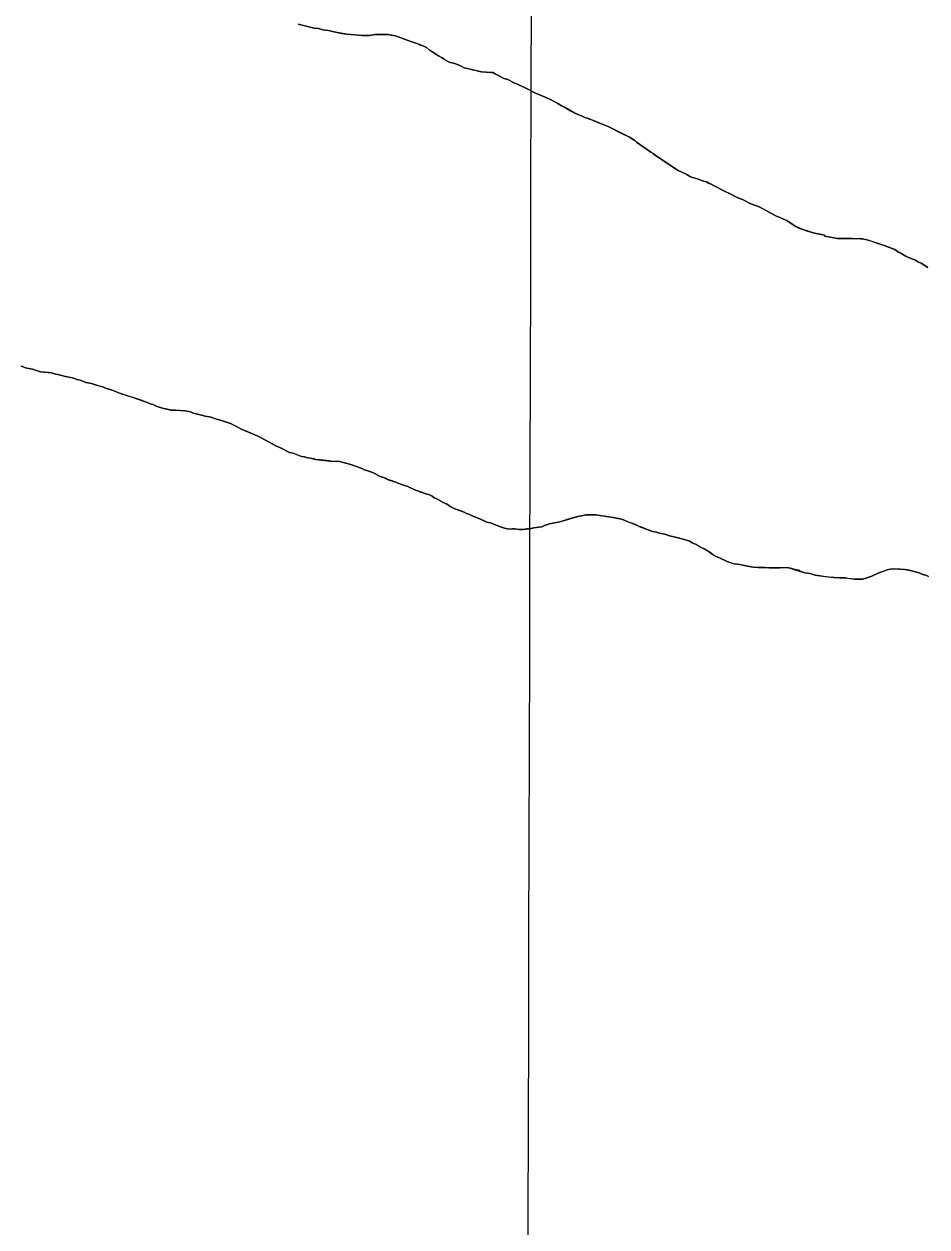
# Model space of a CAD drawing. Extents: x 3172297 to 3210190, y 958463 to 983887.
# Drawn here: x 3181503 to 3181959, y 965134 to 965740 of the extents above; entities that cross this region are included whole.
import ezdxf

# ---------------------------------------------------------------- set-up
doc = ezdxf.new("R2010")
doc.units = 0
for name, color, linetype in [('V-GRID-MAJR', 7, 'Continuous'), ('V-SITE-VEGE', 7, 'Continuous'), ('V-TOPO-SHOR', 7, 'Continuous')]:
    doc.layers.add(name, color=color, linetype=linetype)

msp = doc.modelspace()

# ---------------------------------------------------------------- linework, layer by layer
at = {"layer": 'V-GRID-MAJR'}
msp.add_spline([(3181754.27, 963906.58), (3181771.02, 969968.01), (3181787.78, 976031.37), (3181804.53, 982094.79), (3181804.54, 982096.69)], degree=3, dxfattribs=at)
at = {"layer": 'V-SITE-VEGE'}
for p, q in [((3181642.92, 965739.83), (3181641.67, 965740.24)), ((3181645.01, 965739.42), (3181642.92, 965739.83)), ((3181649.6, 965738.19), (3181645.01, 965739.42)), ((3181651.89, 965737.98), (3181649.6, 965738.19)), ((3181653.98, 965737.37), (3181651.89, 965737.98)), ((3181656.89, 965736.96), (3181653.98, 965737.37)), ((3181658.98, 965736.55), (3181656.89, 965736.96)), ((3181661.27, 965735.93), (3181658.98, 965736.55)), ((3181666.07, 965735.11), (3181661.27, 965735.93)), ((3181673.78, 965734.51), (3181666.07, 965735.11)), ((3181677.53, 965734.52), (3181673.78, 965734.51)), ((3181680.24, 965734.95), (3181677.53, 965734.52)), ((3181686.91, 965734.97), (3181680.24, 965734.95)), ((3181690.66, 965734.36), (3181686.91, 965734.97)), ((3181695.25, 965732.71), (3181690.66, 965734.36)), ((3181698.38, 965731.46), (3181695.25, 965732.71)), ((3181700.88, 965730.64), (3181698.38, 965731.46)), ((3181704.02, 965729.4), (3181700.88, 965730.64)), ((3181706.31, 965728.37), (3181704.02, 965729.4)), ((3181707.77, 965727.12), (3181706.31, 965728.37)), ((3181712.37, 965724.22), (3181707.77, 965727.12)), ((3181714.25, 965723.18), (3181712.37, 965724.22)), ((3181715.29, 965722.35), (3181714.25, 965723.18)), ((3181717.79, 965721.11), (3181715.29, 965722.35)), ((3181720.5, 965720.28), (3181717.79, 965721.11)), ((3181723.43, 965719.25), (3181720.5, 965720.28)), ((3181725.31, 965718.21), (3181723.43, 965719.25)), ((3181734.06, 965716.16), (3181725.31, 965718.21)), ((3181738.65, 965715.76), (3181734.06, 965716.16)), ((3181739.69, 965715.76), (3181738.65, 965715.76)), ((3181741.15, 965714.93), (3181739.69, 965715.76)), ((3181742.2, 965714.52), (3181741.15, 965714.93)), ((3181745.33, 965712.86), (3181742.2, 965714.52)), ((3181747.21, 965712.24), (3181745.33, 965712.86)), ((3181750.34, 965710.58), (3181747.21, 965712.24)), ((3181752.42, 965709.76), (3181750.34, 965710.58)), ((3181757.43, 965707.48), (3181752.42, 965709.76)), ((3181761.19, 965705.41), (3181757.43, 965707.48)), ((3181764.95, 965703.96), (3181761.19, 965705.41)), ((3181768.49, 965702.31), (3181764.95, 965703.96)), ((3181772.46, 965700.23), (3181768.49, 965702.31)), ((3181774.34, 965698.99), (3181772.46, 965700.23)), ((3181775.8, 965698.37), (3181774.34, 965698.99)), ((3181781.02, 965695.26), (3181775.8, 965698.37)), ((3181784.77, 965693.81), (3181781.02, 965695.26)), ((3181786.44, 965692.99), (3181784.77, 965693.81)), ((3181787.48, 965692.78), (3181786.44, 965692.99)), ((3181798.13, 965688.44), (3181787.48, 965692.78)), ((3181807.52, 965683.67), (3181798.13, 965688.44)), ((3181808.56, 965683.26), (3181807.52, 965683.67)), ((3181811.28, 965681.6), (3181808.56, 965683.26)), ((3181812.11, 965680.77), (3181811.28, 965681.6)), ((3181816.08, 965678.08), (3181812.11, 965680.77)), ((3181819.42, 965675.59), (3181816.08, 965678.08)), ((3181820.47, 965674.96), (3181819.42, 965675.59)), ((3181821.51, 965674.14), (3181820.47, 965674.96)), ((3181825.69, 965671.23), (3181821.51, 965674.14)), ((3181827.15, 965670.4), (3181825.69, 965671.23)), ((3181828.2, 965669.57), (3181827.15, 965670.4)), ((3181829.66, 965668.74), (3181828.2, 965669.57)), ((3181832.79, 965666.67), (3181829.66, 965668.74)), ((3181837.59, 965664.39), (3181832.79, 965666.67)), ((3181838.84, 965663.56), (3181837.59, 965664.39)), ((3181839.89, 965663.15), (3181838.84, 965663.56)), ((3181843.22, 965662.12), (3181839.89, 965663.15)), ((3181845.94, 965661.08), (3181843.22, 965662.12)), ((3181847.4, 965660.67), (3181845.94, 965661.08)), ((3181848.85, 965659.84), (3181847.4, 965660.67)), ((3181849.48, 965659.64), (3181848.85, 965659.84)), ((3181851.57, 965658.6), (3181849.48, 965659.64)), ((3181856.16, 965656.11), (3181851.57, 965658.6)), ((3181859.71, 965654.46), (3181856.16, 965656.11)), ((3181863.26, 965652.59), (3181859.71, 965654.46)), ((3181865.55, 965651.77), (3181863.26, 965652.59)), ((3181869.73, 965649.7), (3181865.55, 965651.77)), ((3181873.9, 965648.04), (3181869.73, 965649.7)), ((3181878.07, 965645.97), (3181873.9, 965648.04)), ((3181883.09, 965643.28), (3181878.07, 965645.97)), ((3181884.13, 965642.87), (3181883.09, 965643.28)), ((3181886.21, 965641.83), (3181884.13, 965642.87)), ((3181887.88, 965641.21), (3181886.21, 965641.83)), ((3181892.06, 965638.31), (3181887.88, 965641.21)), ((3181896.44, 965636.45), (3181892.06, 965638.31)), ((3181901.87, 965634.8), (3181896.44, 965636.45)), ((3181904.58, 965634.39), (3181901.87, 965634.8)), ((3181906.87, 965633.77), (3181904.58, 965634.39)), ((3181907.08, 965633.35), (3181906.87, 965633.77)), ((3181910.83, 965632.74), (3181907.08, 965633.35)), ((3181913.34, 965632.12), (3181910.83, 965632.74)), ((3181920.84, 965632.15), (3181913.34, 965632.12)), ((3181926.05, 965631.96), (3181920.84, 965632.15)), ((3181928.97, 965631.34), (3181926.05, 965631.96)), ((3181937.52, 965628.45), (3181928.97, 965631.34)), ((3181942.32, 965626.59), (3181937.52, 965628.45)), ((3181944.2, 965625.34), (3181942.32, 965626.59)), ((3181945.45, 965624.72), (3181944.2, 965625.34)), ((3181947.54, 965623.48), (3181945.45, 965624.72)), ((3181949.21, 965622.65), (3181947.54, 965623.48)), ((3181952.76, 965621.2), (3181949.21, 965622.65)), ((3181954.01, 965620.38), (3181952.76, 965621.2)), ((3181955.68, 965619.76), (3181954.01, 965620.38)), ((3181959.02, 965617.47), (3181955.68, 965619.76)), ((3181501.98, 965567.88), (3181504.9, 965566.85)), ((3181504.9, 965566.85), (3181507.61, 965566.23)), ((3181507.61, 965566.23), (3181511.78, 965564.99)), ((3181511.78, 965564.99), (3181517.2, 965564.39)), ((3181517.2, 965564.39), (3181519.29, 965563.77)), ((3181519.29, 965563.77), (3181520.54, 965563.56)), ((3181520.54, 965563.56), (3181524.29, 965562.53)), ((3181524.29, 965562.53), (3181527.83, 965561.92)), ((3181527.83, 965561.92), (3181530.13, 965561.09)), ((3181530.13, 965561.09), (3181531.8, 965560.68)), ((3181531.8, 965560.68), (3181534.51, 965559.65)), ((3181534.51, 965559.65), (3181537.43, 965559.03)), ((3181537.43, 965559.03), (3181539.93, 965558.21)), ((3181539.93, 965558.21), (3181543.06, 965557.39)), ((3181543.06, 965557.39), (3181544.52, 965556.76)), ((3181544.52, 965556.76), (3181547.86, 965555.73)), ((3181547.86, 965555.73), (3181552.03, 965554.08)), ((3181552.03, 965554.08), (3181558.5, 965552.02)), ((3181558.5, 965552.02), (3181566.01, 965549.33)), ((3181566.01, 965549.33), (3181567.47, 965548.71)), ((3181567.47, 965548.71), (3181568.51, 965548.5)), ((3181568.51, 965548.5), (3181569.97, 965547.68)), ((3181569.97, 965547.68), (3181573.73, 965546.44)), ((3181573.73, 965546.44), (3181576.23, 965546.03)), ((3181576.23, 965546.03), (3181577.27, 965545.61)), ((3181577.27, 965545.61), (3181579.77, 965545.62)), ((3181579.77, 965545.62), (3181584.57, 965545.22)), ((3181584.57, 965545.22), (3181587.28, 965544.82)), ((3181587.28, 965544.82), (3181588.74, 965544.19)), ((3181588.74, 965544.19), (3181590.83, 965543.58)), ((3181590.83, 965543.58), (3181592.91, 965543.16)), ((3181592.91, 965543.16), (3181594.79, 965542.55)), ((3181594.79, 965542.55), (3181597.71, 965542.14)), ((3181597.71, 965542.14), (3181598.96, 965541.52)), ((3181598.96, 965541.52), (3181603.97, 965540.07)), ((3181603.97, 965540.07), (3181607.51, 965538.83)), ((3181607.51, 965538.83), (3181610.23, 965537.59)), ((3181610.23, 965537.59), (3181613.36, 965535.94)), ((3181613.36, 965535.94), (3181620.87, 965532.62)), ((3181620.87, 965532.62), (3181622.12, 965532.21)), ((3181622.12, 965532.21), (3181623.37, 965531.59)), ((3181623.37, 965531.59), (3181630.26, 965527.65)), ((3181630.26, 965527.65), (3181632.77, 965526.62)), ((3181632.77, 965526.62), (3181637.15, 965524.34)), ((3181637.15, 965524.34), (3181639.03, 965523.93)), ((3181639.03, 965523.93), (3181643.4, 965522.28)), ((3181643.4, 965522.28), (3181644.87, 965522.07)), ((3181644.87, 965522.07), (3181646.33, 965521.66)), ((3181646.33, 965521.66), (3181647.79, 965521.46)), ((3181647.79, 965521.46), (3181650.5, 965520.84)), ((3181650.5, 965520.84), (3181659.25, 965519.83)), ((3181659.25, 965519.83), (3181661.96, 965519.84)), ((3181661.96, 965519.84), (3181668.22, 965518.19)), ((3181668.22, 965518.19), (3181673.43, 965516.33)), ((3181673.43, 965516.33), (3181675.1, 965515.5)), ((3181675.1, 965515.5), (3181677.19, 965514.88)), ((3181677.19, 965514.88), (3181679.9, 965513.85)), ((3181679.9, 965513.85), (3181682.62, 965512.4)), ((3181682.62, 965512.4), (3181685.54, 965511.37)), ((3181685.54, 965511.37), (3181686.58, 965510.74)), ((3181686.58, 965510.74), (3181690.33, 965509.51)), ((3181690.33, 965509.51), (3181694.72, 965507.85)), ((3181694.72, 965507.85), (3181696.8, 965507.23)), ((3181696.8, 965507.23), (3181700.77, 965505.37)), ((3181700.77, 965505.37), (3181706.4, 965503.31)), ((3181706.4, 965503.31), (3181707.44, 965503.1)), ((3181707.44, 965503.1), (3181709.11, 965502.27)), ((3181709.11, 965502.27), (3181710.16, 965501.44)), ((3181710.16, 965501.44), (3181711.2, 965501.03)), ((3181711.2, 965501.03), (3181714.96, 965498.96)), ((3181714.96, 965498.96), (3181716.42, 965498.34)), ((3181716.42, 965498.34), (3181718.51, 965496.88)), ((3181718.51, 965496.88), (3181720.6, 965495.85)), ((3181720.6, 965495.85), (3181725.19, 965494.2)), ((3181725.19, 965494.2), (3181726.44, 965493.58)), ((3181726.44, 965493.58), (3181727.69, 965493.16)), ((3181727.69, 965493.16), (3181729.36, 965492.34)), ((3181729.36, 965492.34), (3181733.12, 965490.89)), ((3181733.12, 965490.89), (3181736.66, 965489.23)), ((3181773.55, 965489.35), (3181782.5, 965492.09)), ((3181782.5, 965492.09), (3181785.21, 965492.51)), ((3181785.21, 965492.51), (3181786.67, 965492.93)), ((3181786.67, 965492.93), (3181791.66, 965492.95)), ((3181791.66, 965492.95), (3181800.42, 965491.52)), ((3181800.42, 965491.52), (3181802.09, 965491.11)), ((3181802.09, 965491.11), (3181804.59, 965490.7)), ((3181804.59, 965490.7), (3181812.31, 965487.6)), ((3181736.66, 965489.23), (3181738.33, 965488.82)), ((3181738.33, 965488.82), (3181740.21, 965488.2)), ((3181740.21, 965488.2), (3181743.13, 965486.96)), ((3181743.13, 965486.96), (3181744.59, 965486.55)), ((3181744.59, 965486.55), (3181745.63, 965486.14)), ((3181745.63, 965486.14), (3181748.14, 965485.72)), ((3181748.14, 965485.72), (3181750.64, 965485.73)), ((3181750.64, 965485.73), (3181752.93, 965485.53)), ((3181752.93, 965485.53), (3181755.01, 965485.54)), ((3181755.01, 965485.54), (3181758.97, 965485.97)), ((3181758.97, 965485.97), (3181760.43, 965486.39)), ((3181760.43, 965486.39), (3181764.39, 965486.82)), ((3181764.39, 965486.82), (3181765.84, 965487.45)), ((3181765.84, 965487.45), (3181768.34, 965488.29)), ((3181768.34, 965488.29), (3181770.84, 965488.92)), ((3181770.84, 965488.92), (3181771.88, 965488.93)), ((3181771.88, 965488.93), (3181773.55, 965489.35)), ((3181812.31, 965487.6), (3181813.56, 965486.98)), ((3181813.56, 965486.98), (3181820.24, 965484.5)), ((3181820.24, 965484.5), (3181822.33, 965484.09)), ((3181822.33, 965484.09), (3181823.58, 965483.68)), ((3181823.58, 965483.68), (3181826.5, 965483.06)), ((3181826.5, 965483.06), (3181828.79, 965482.23)), ((3181828.79, 965482.23), (3181830.25, 965482.03)), ((3181830.25, 965482.03), (3181835.68, 965480.59)), ((3181835.68, 965480.59), (3181839.01, 965479.56)), ((3181839.01, 965479.56), (3181840.26, 965478.72)), ((3181840.26, 965478.72), (3181842.14, 965477.9)), ((3181842.14, 965477.9), (3181848.82, 965474.17)), ((3181848.82, 965474.17), (3181850.7, 965472.72)), ((3181850.7, 965472.72), (3181851.95, 965472.1)), ((3181851.95, 965472.1), (3181854.04, 965471.27)), ((3181854.04, 965471.27), (3181857.8, 965469.41)), ((3181857.8, 965469.41), (3181861.34, 965468.17)), ((3181861.34, 965468.17), (3181864.27, 965467.76)), ((3181864.27, 965467.76), (3181868.02, 965466.94)), ((3181868.02, 965466.94), (3181870.94, 965466.53)), ((3181870.94, 965466.53), (3181873.44, 965466.33)), ((3181873.44, 965466.33), (3181876.98, 965466.34)), ((3181876.98, 965466.34), (3181879.06, 965466.14)), ((3181879.06, 965466.14), (3181884.48, 965466.16)), ((3181884.48, 965466.16), (3181887.61, 965466.37)), ((3181887.61, 965466.37), (3181888.86, 965466.17)), ((3181888.86, 965466.17), (3181896.99, 965463.7)), ((3181938.46, 965465.08), (3181939.92, 965465.5)), ((3181939.92, 965465.5), (3181941.58, 965465.71)), ((3181941.58, 965465.71), (3181947.42, 965465.32)), ((3181896.99, 965463.7), (3181899.49, 965463.28)), ((3181899.49, 965463.28), (3181901.16, 965462.87)), ((3181901.16, 965462.87), (3181902.21, 965462.46)), ((3181902.21, 965462.46), (3181904.5, 965462.05)), ((3181904.5, 965462.05), (3181911.8, 965461.24)), ((3181911.8, 965461.24), (3181914.51, 965461.04)), ((3181914.51, 965461.04), (3181917.43, 965461.05)), ((3181917.43, 965461.05), (3181922.01, 965460.44)), ((3181922.01, 965460.44), (3181926.18, 965460.46)), ((3181926.18, 965460.46), (3181930.76, 965461.93)), ((3181930.76, 965461.93), (3181934.3, 965463.6)), ((3181934.3, 965463.6), (3181938.46, 965465.08)), ((3181947.42, 965465.32), (3181950.96, 965464.7)), ((3181950.96, 965464.7), (3181952.63, 965464.08)), ((3181952.63, 965464.08), (3181953.88, 965463.88)), ((3181953.88, 965463.88), (3181957.01, 965462.64)), ((3181957.01, 965462.64), (3181958.06, 965462.43)), ((3181958.06, 965462.43), (3181959.31, 965461.81))]:
    msp.add_line(p, q, dxfattribs=at)
at = {"layer": 'V-TOPO-SHOR'}
for points in [[(3181641.67, 965740.24), (3181642.92, 965739.83), (3181645.01, 965739.42), (3181649.6, 965738.19), (3181651.89, 965737.98), (3181653.98, 965737.37), (3181655.43, 965737.16), (3181656.89, 965736.96), (3181658.98, 965736.55), (3181661.27, 965735.93), (3181663.57, 965735.52), (3181664.82, 965735.32), (3181666.07, 965735.11), (3181668.36, 965734.91), (3181673.78, 965734.51), (3181677.53, 965734.52), (3181680.24, 965734.95), (3181682.32, 965734.96), (3181686.91, 965734.97), (3181689.41, 965734.56), (3181690.66, 965734.36), (3181692.96, 965733.53), (3181695.25, 965732.71), (3181698.38, 965731.46), (3181700.88, 965730.64), (3181701.93, 965730.23), (3181702.97, 965729.81), (3181704.02, 965729.4), (3181706.31, 965728.37), (3181707.77, 965727.12), (3181708.81, 965726.5), (3181710.7, 965725.25), (3181712.37, 965724.22), (3181714.25, 965723.18), (3181715.29, 965722.35), (3181717.79, 965721.11), (3181719.04, 965720.69), (3181720.5, 965720.28), (3181723.43, 965719.25), (3181725.31, 965718.21), (3181727.81, 965717.6), (3181729.48, 965717.19), (3181731.35, 965716.77), (3181732.4, 965716.57), (3181734.06, 965716.16), (3181738.65, 965715.76), (3181739.69, 965715.76), (3181740.11, 965715.55), (3181741.15, 965714.93), (3181742.2, 965714.52), (3181745.33, 965712.86), (3181747.21, 965712.24), (3181749.29, 965711.21), (3181750.34, 965710.58), (3181752.42, 965709.76), (3181757.43, 965707.48), (3181758.06, 965707.07), (3181759.94, 965706.03), (3181761.19, 965705.41), (3181763.28, 965704.58), (3181764.95, 965703.96), (3181768.49, 965702.31), (3181771, 965701.06), (3181772.46, 965700.23), (3181774.34, 965698.99), (3181775.8, 965698.37), (3181778.93, 965696.5), (3181781.02, 965695.26), (3181784.77, 965693.81), (3181786.44, 965692.99), (3181787.48, 965692.78), (3181788.53, 965692.37), (3181789.57, 965691.96), (3181793.12, 965690.51), (3181796.67, 965689.06), (3181798.13, 965688.44), (3181800.21, 965687.4), (3181802.09, 965686.37), (3181805.02, 965684.92), (3181807.52, 965683.67), (3181808.56, 965683.26), (3181810.02, 965682.43)], [(3181810.02, 965682.43), (3181811.28, 965681.6), (3181812.11, 965680.77), (3181816.08, 965678.08), (3181817.54, 965677.04), (3181819.42, 965675.59), (3181820.47, 965674.96), (3181821.51, 965674.14), (3181824.23, 965672.27), (3181825.69, 965671.23), (3181827.15, 965670.4), (3181828.2, 965669.57), (3181829.66, 965668.74), (3181832.79, 965666.67), (3181837.59, 965664.39), (3181838.84, 965663.56), (3181839.89, 965663.15), (3181841.76, 965662.53), (3181843.22, 965662.12), (3181845.94, 965661.08), (3181847.4, 965660.67), (3181848.85, 965659.84), (3181849.48, 965659.64), (3181851.57, 965658.6), (3181856.16, 965656.11), (3181859.71, 965654.46), (3181861.59, 965653.42), (3181863.26, 965652.59), (3181865.55, 965651.77), (3181869.73, 965649.7), (3181873.9, 965648.04), (3181875.57, 965647.22), (3181876.82, 965646.59), (3181878.07, 965645.97), (3181879.54, 965645.15), (3181883.09, 965643.28), (3181884.13, 965642.87), (3181886.21, 965641.83), (3181887.88, 965641.21), (3181890.6, 965639.35), (3181892.06, 965638.31), (3181894.36, 965637.27), (3181896.44, 965636.45), (3181898.32, 965635.83), (3181901.87, 965634.8), (3181904.58, 965634.39), (3181906.87, 965633.77), (3181907.08, 965633.35), (3181908.12, 965633.15), (3181910.83, 965632.74), (3181913.34, 965632.12), (3181914.17, 965632.13), (3181916.46, 965632.14), (3181920.84, 965632.15), (3181925.01, 965631.95), (3181926.05, 965631.96), (3181928.97, 965631.34), (3181930.22, 965630.93), (3181933.77, 965629.69), (3181935.64, 965629.07), (3181937.52, 965628.45), (3181939.19, 965627.83), (3181940.23, 965627.42), (3181941.28, 965627), (3181942.32, 965626.59), (3181944.2, 965625.34), (3181945.45, 965624.72), (3181947.54, 965623.48), (3181949.21, 965622.65), (3181952.76, 965621.2), (3181954.01, 965620.38), (3181955.68, 965619.76), (3181957.14, 965618.72), (3181959.02, 965617.47)], [(3181643.41, 965522.28), (3181642.16, 965522.69), (3181641.11, 965523.1), (3181639.03, 965523.93), (3181637.15, 965524.34), (3181635.48, 965525.17), (3181634.02, 965526), (3181632.77, 965526.62), (3181630.26, 965527.65), (3181626.92, 965529.52), (3181623.37, 965531.59), (3181622.12, 965532.21), (3181620.87, 965532.62), (3181616.28, 965534.7), (3181613.36, 965535.94), (3181612.1, 965536.56), (3181610.23, 965537.59), (3181609.18, 965538.01), (3181607.51, 965538.83), (3181603.97, 965540.07), (3181601.25, 965540.9), (3181600.21, 965541.1), (3181598.96, 965541.52), (3181597.71, 965542.14), (3181594.79, 965542.55), (3181592.91, 965543.16), (3181590.83, 965543.58), (3181588.74, 965544.19), (3181587.28, 965544.81), (3181584.57, 965545.22), (3181579.77, 965545.62), (3181577.27, 965545.61), (3181576.23, 965546.03), (3181574.98, 965546.23), (3181573.73, 965546.44), (3181569.97, 965547.68), (3181568.51, 965548.5), (3181567.47, 965548.71), (3181566.01, 965549.33), (3181564.13, 965549.95), (3181562.04, 965550.78), (3181558.5, 965552.02), (3181557.04, 965552.43), (3181554.54, 965553.25), (3181552.03, 965554.08), (3181547.86, 965555.73), (3181544.52, 965556.76), (3181543.06, 965557.39), (3181541.39, 965557.79), (3181539.93, 965558.21), (3181537.43, 965559.03), (3181534.51, 965559.65), (3181531.8, 965560.68), (3181530.13, 965561.09), (3181527.83, 965561.92), (3181524.29, 965562.53), (3181520.54, 965563.56), (3181519.29, 965563.77), (3181517.2, 965564.39), (3181515.74, 965564.59), (3181511.78, 965564.99), (3181509.48, 965565.61), (3181507.61, 965566.23), (3181504.9, 965566.85), (3181501.98, 965567.88)], [(3181842.14, 965477.9), (3181840.26, 965478.72), (3181839.01, 965479.56), (3181835.68, 965480.59), (3181832.54, 965481.41), (3181830.25, 965482.03), (3181828.79, 965482.23), (3181826.5, 965483.06), (3181823.58, 965483.68), (3181822.33, 965484.09), (3181820.24, 965484.5), (3181817.53, 965485.53), (3181814.82, 965486.57), (3181813.56, 965486.98), (3181812.31, 965487.6), (3181810.22, 965488.42), (3181809.18, 965488.84), (3181808.14, 965489.25), (3181805.64, 965490.29), (3181804.59, 965490.7), (3181802.09, 965491.11), (3181800.42, 965491.52), (3181791.66, 965492.95), (3181788.75, 965492.94), (3181786.66, 965492.93), (3181785.21, 965492.51), (3181782.5, 965492.09), (3181777.5, 965490.61), (3181775.63, 965489.98), (3181773.55, 965489.35), (3181771.88, 965488.93), (3181770.84, 965488.92), (3181768.34, 965488.29), (3181765.84, 965487.45), (3181764.39, 965486.82), (3181762.93, 965486.61), (3181760.43, 965486.39), (3181758.97, 965485.97), (3181756.89, 965485.75), (3181755.01, 965485.54), (3181752.93, 965485.53), (3181750.64, 965485.73), (3181749.59, 965485.73), (3181748.14, 965485.72), (3181745.63, 965486.14), (3181744.59, 965486.55), (3181743.13, 965486.96), (3181740.21, 965488.2), (3181738.33, 965488.82), (3181736.66, 965489.23), (3181735.41, 965489.85), (3181733.12, 965490.89), (3181729.36, 965492.34), (3181727.69, 965493.16), (3181726.44, 965493.58), (3181725.19, 965494.2), (3181723.52, 965494.82), (3181720.6, 965495.85), (3181718.51, 965496.88), (3181716.42, 965498.34), (3181714.96, 965498.96), (3181713.92, 965499.58), (3181711.2, 965501.03), (3181710.16, 965501.44), (3181709.11, 965502.27), (3181707.44, 965503.1), (3181706.4, 965503.31), (3181704.73, 965503.93), (3181700.77, 965505.37), (3181698.89, 965506.2), (3181696.8, 965507.23), (3181694.72, 965507.85), (3181692.42, 965508.68), (3181690.33, 965509.51), (3181688.46, 965510.13), (3181686.58, 965510.74), (3181685.54, 965511.37), (3181682.62, 965512.4), (3181679.9, 965513.85), (3181678.23, 965514.47), (3181677.19, 965514.88), (3181675.1, 965515.5), (3181673.43, 965516.33), (3181670.51, 965517.36), (3181668.22, 965518.19), (3181666.76, 965518.6), (3181665.09, 965519.01), (3181663.63, 965519.43), (3181661.96, 965519.84), (3181660.92, 965519.83), (3181659.25, 965519.83), (3181657.17, 965520.03), (3181656.13, 965520.23), (3181654.25, 965520.44), (3181652.79, 965520.64), (3181650.5, 965520.84), (3181649.45, 965521.05), (3181647.79, 965521.46), (3181646.33, 965521.66), (3181644.87, 965522.07), (3181643.41, 965522.28)], [(3181959.31, 965461.81), (3181958.06, 965462.43), (3181957.01, 965462.64), (3181953.88, 965463.88), (3181952.63, 965464.08), (3181950.96, 965464.7), (3181949.5, 965464.9), (3181947.42, 965465.32), (3181944.92, 965465.52), (3181941.58, 965465.71), (3181939.92, 965465.5), (3181938.46, 965465.08), (3181936.79, 965464.45), (3181934.3, 965463.6), (3181930.76, 965461.93), (3181928.26, 965461.09), (3181926.18, 965460.46), (3181924.93, 965460.45), (3181922.01, 965460.44), (3181918.68, 965460.85), (3181917.43, 965461.05), (3181915.55, 965461.05), (3181914.51, 965461.04), (3181911.8, 965461.24), (3181909.5, 965461.44), (3181906.58, 965461.85), (3181904.5, 965462.05), (3181902.21, 965462.46), (3181901.16, 965462.87), (3181899.49, 965463.29), (3181896.99, 965463.7), (3181894.49, 965464.52), (3181894.49, 965464.73), (3181892.82, 965465.14), (3181888.86, 965466.17), (3181887.61, 965466.37), (3181884.48, 965466.16), (3181881.77, 965466.15), (3181879.06, 965466.14), (3181876.98, 965466.34), (3181875.1, 965466.33), (3181873.44, 965466.33), (3181870.94, 965466.53), (3181868.02, 965466.94), (3181864.27, 965467.76), (3181862.8, 965467.96), (3181861.34, 965468.17), (3181860.09, 965468.58), (3181857.8, 965469.41), (3181854.04, 965471.27), (3181851.95, 965472.1), (3181850.7, 965472.72), (3181849.87, 965473.34), (3181848.82, 965474.17), (3181845.9, 965475.83), (3181844.65, 965476.45), (3181843.19, 965477.28), (3181842.14, 965477.9)]]:
    msp.add_lwpolyline(points, dxfattribs=at)

doc.saveas('drawing.dxf')
